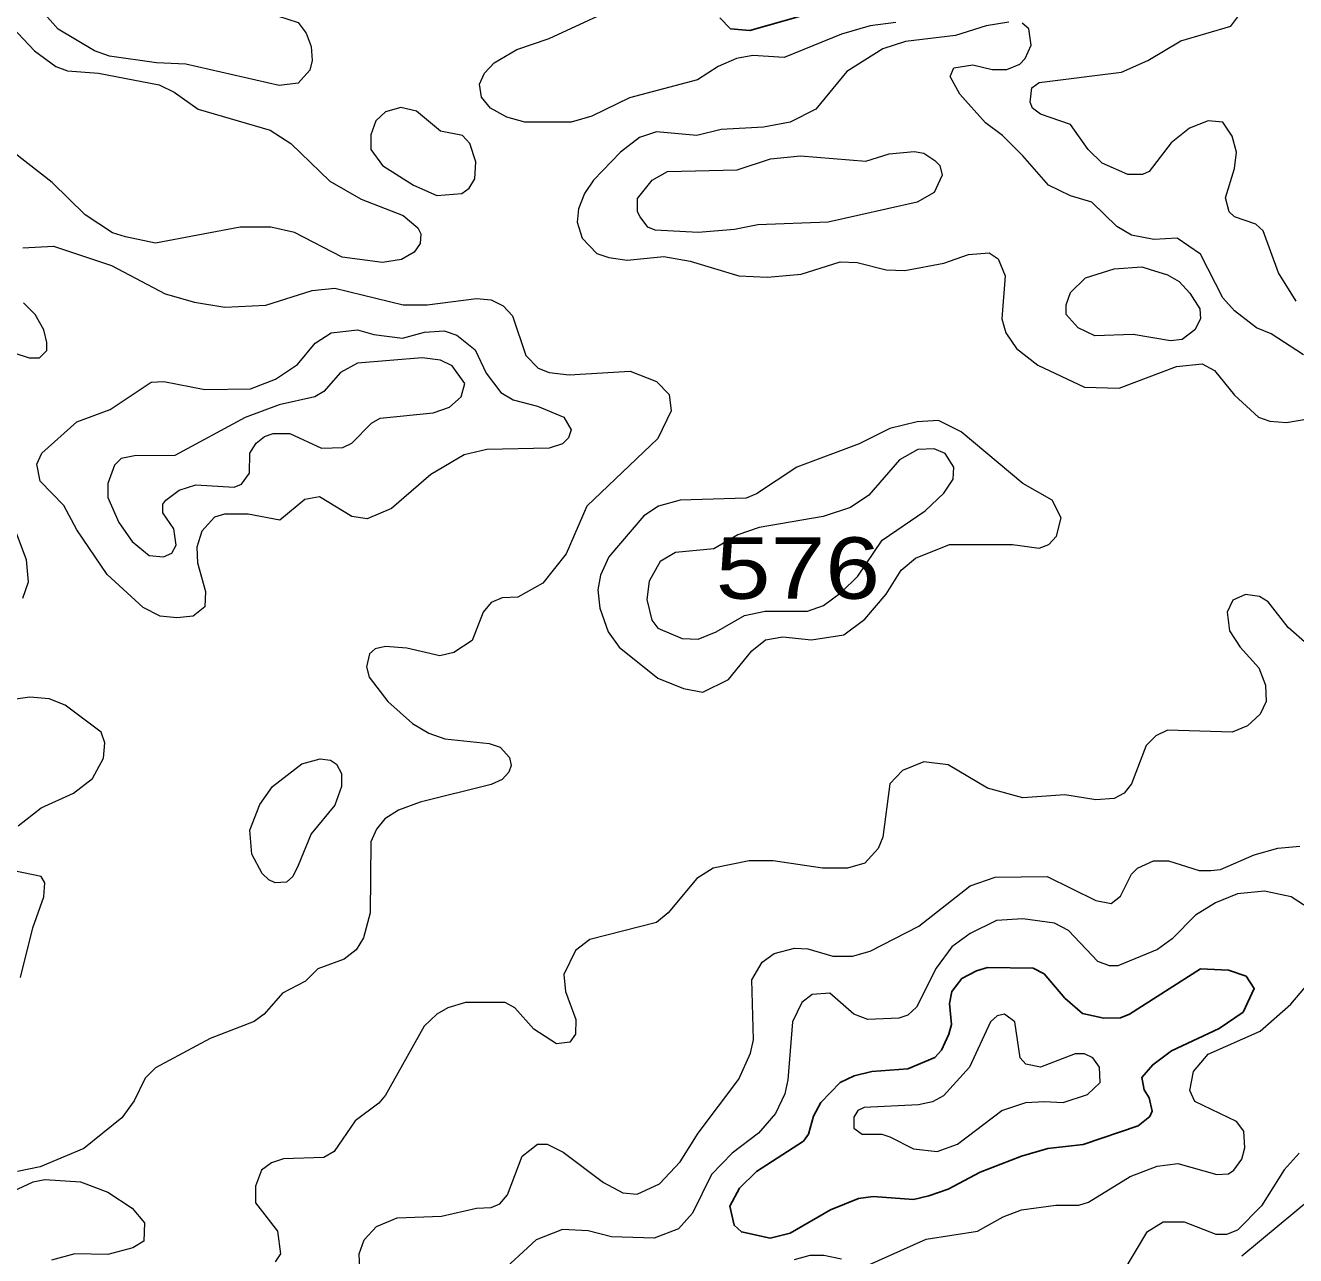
# Model space of a CAD drawing. Extents: x 577 to 602.9, y 7483.8 to 7511.6.
# Drawn here: x 585.101 to 586.756, y 7492.8 to 7494.403 of the extents above; entities that cross this region are included whole.
import ezdxf
from ezdxf.enums import TextEntityAlignment as Align

# ---------------------------------------------------------------- set-up
doc = ezdxf.new("R2010")
doc.units = 0
doc.header["$LTSCALE"] = 0.032
doc.layers.add('1', color=7, linetype='Continuous', lineweight=25)
doc.layers.add('2', color=7, linetype='Continuous', lineweight=13)
doc.layers.add('61', color=7, linetype='Continuous')

msp = doc.modelspace()

# ---------------------------------------------------------------- linework, layer by layer
at = {"layer": '1'}
msp.add_lwpolyline([(586.0064, 7494.4129), (586.0199, 7494.3986), (586.0454, 7494.3962), (586.1344, 7494.4216)], dxfattribs=at)
msp.add_lwpolyline([(586.5654, 7493.0062), (586.5591, 7493.0165), (586.5559, 7493.0324), (586.5702, 7493.0491), (586.5948, 7493.0674), (586.6569, 7493.0961), (586.6879, 7493.1175), (586.7022, 7493.1485), (586.6919, 7493.1644), (586.6688, 7493.1724), (586.6322, 7493.174), (586.54, 7493.1151), (586.5281, 7493.1104), (586.5066, 7493.1096), (586.4788, 7493.1159), (586.4557, 7493.1358), (586.4287, 7493.1676), (586.4143, 7493.1748), (586.3547, 7493.1756), (586.3404, 7493.1716), (586.3213, 7493.1613), (586.3086, 7493.1446), (586.3054, 7493.1287), (586.3078, 7493.1016), (586.3046, 7493.0889), (586.2951, 7493.0682), (586.2863, 7493.0587), (586.2513, 7493.0436), (586.2044, 7493.0404), (586.1814, 7493.0348), (586.1631, 7493.0261), (586.1376, 7492.9998), (586.1281, 7492.9823), (586.1217, 7492.9585), (586.1154, 7492.9497), (586.0541, 7492.91), (586.0319, 7492.8885), (586.0191, 7492.8647), (586.0247, 7492.84), (586.0343, 7492.8313), (586.0716, 7492.8233), (586.0979, 7492.8297), (586.1503, 7492.8599), (586.1869, 7492.875), (586.206, 7492.8774), (586.2585, 7492.8734), (586.2784, 7492.8782), (586.3038, 7492.8869), (586.3452, 7492.9092), (586.3992, 7492.9299), (586.4334, 7492.9402), (586.4795, 7492.945), (586.5511, 7492.9696), (586.5662, 7492.9816), (586.5694, 7492.9887)], close=True, dxfattribs=at)
at = {"layer": '2'}
for points in [[(585.278, 7494.455), (585.313, 7494.4661), (585.3329, 7494.4653), (585.3496, 7494.4582), (585.4029, 7494.424), (585.457, 7494.4065), (585.4673, 7494.393), (585.4737, 7494.3755), (585.4752, 7494.3572), (585.4721, 7494.3445), (585.457, 7494.3278), (585.4323, 7494.3246), (585.3106, 7494.3524), (585.2725, 7494.354), (585.2112, 7494.3628), (585.1914, 7494.3699), (585.1444, 7494.3978), (585.127, 7494.4176), (585.1206, 7494.4367), (585.1206, 7494.4502), (585.127, 7494.4677), (585.1429, 7494.4797), (585.1778, 7494.4836), (585.2542, 7494.4534)], [(585.6072, 7494.195), (585.6375, 7494.1815), (585.6701, 7494.1839), (585.6796, 7494.191), (585.6868, 7494.2029), (585.6883, 7494.2252), (585.6804, 7494.2491), (585.6709, 7494.2594), (585.6422, 7494.265), (585.6112, 7494.2912), (585.5905, 7494.296), (585.5707, 7494.2904), (585.5579, 7494.2785), (585.5516, 7494.2602), (585.5516, 7494.2411), (585.5667, 7494.2204)], [(585.9221, 7494.1361), (585.9126, 7494.1401), (585.9023, 7494.1536), (585.8991, 7494.16), (585.8991, 7494.1775), (585.9182, 7494.2014), (585.938, 7494.2125), (586.0287, 7494.2149), (586.0724, 7494.2292), (586.1114, 7494.2332), (586.1965, 7494.226), (586.2267, 7494.2355), (586.2593, 7494.2387), (586.272, 7494.2363), (586.2863, 7494.2268), (586.2927, 7494.2204), (586.2959, 7494.2077), (586.2855, 7494.1854), (586.2633, 7494.1727), (586.1472, 7494.1465), (586.0557, 7494.1433), (586.0255, 7494.1369), (585.9778, 7494.133)], [(586.5654, 7494.0853), (586.5893, 7494.0781), (586.6044, 7494.0694), (586.6187, 7494.0542), (586.6314, 7494.0336), (586.6322, 7494.0208), (586.6251, 7494.0065), (586.6084, 7493.9938), (586.5933, 7493.9922), (586.5448, 7494.0002), (586.4947, 7493.9986), (586.4732, 7494.0089), (586.4573, 7494.0264), (586.4573, 7494.0391), (586.4629, 7494.055), (586.4827, 7494.0741), (586.5201, 7494.086), (586.5559, 7494.0884)], [(585.5556, 7494.0002), (585.5929, 7493.9954), (585.6216, 7494.0034), (585.647, 7494.0049), (585.6637, 7493.9994), (585.6876, 7493.9803), (585.7019, 7493.9501), (585.721, 7493.9246), (585.7369, 7493.9151), (585.7687, 7493.9071), (585.8029, 7493.8928), (585.8124, 7493.8761), (585.8092, 7493.8658), (585.8013, 7493.8578), (585.7838, 7493.8523), (585.7027, 7493.8507), (585.6732, 7493.8435), (585.6295, 7493.8181), (585.5786, 7493.7735), (585.5468, 7493.76), (585.5269, 7493.7632), (585.4848, 7493.7887), (585.4657, 7493.7855), (585.4331, 7493.7584), (585.3917, 7493.7664), (585.3607, 7493.7664), (585.348, 7493.7624), (585.3313, 7493.7441), (585.325, 7493.7234), (585.3257, 7493.7028), (585.3361, 7493.6654), (585.3353, 7493.6455), (585.3202, 7493.6336), (585.2987, 7493.6312), (585.2772, 7493.6336), (585.255, 7493.6447), (585.2081, 7493.6877), (585.1683, 7493.7457), (585.1516, 7493.7775), (585.1206, 7493.8093), (585.1166, 7493.8316), (585.123, 7493.8459), (585.1683, 7493.8865), (585.212, 7493.9024), (585.2653, 7493.9381), (585.282, 7493.9389), (585.3353, 7493.9286), (585.3949, 7493.9294), (585.4275, 7493.9421), (585.4562, 7493.9612), (585.4792, 7493.989), (585.4999, 7494.0026), (585.5341, 7494.0065)], [(585.2437, 7493.8423), (585.2264, 7493.8387), (585.2176, 7493.83), (585.2089, 7493.8061), (585.2089, 7493.7879), (585.2232, 7493.7553), (585.2407, 7493.7306), (585.2629, 7493.7123), (585.2812, 7493.7107), (585.2924, 7493.7155), (585.2979, 7493.7258), (585.2947, 7493.7473), (585.2804, 7493.768), (585.2804, 7493.7791), (585.2844, 7493.7847), (585.3019, 7493.7974), (585.3234, 7493.8046), (585.3735, 7493.8014), (585.383, 7493.8054), (585.3933, 7493.8197), (585.3941, 7493.8459), (585.4021, 7493.8586), (585.4132, 7493.8674), (585.4244, 7493.8714), (585.4458, 7493.8714), (585.4872, 7493.8523), (585.515, 7493.8531), (585.5269, 7493.8586), (585.5524, 7493.8849), (585.5635, 7493.8912), (585.6327, 7493.8984), (585.6542, 7493.9055), (585.6693, 7493.9191), (585.674, 7493.9366), (585.6573, 7493.9596), (585.6422, 7493.9668), (585.6184, 7493.97), (585.5341, 7493.9628), (585.5118, 7493.9509), (585.4904, 7493.9262), (585.4784, 7493.9191), (585.4323, 7493.9087), (585.3878, 7493.892), (585.2963, 7493.8427)], [(586.2227, 7493.6622), (586.2426, 7493.6932), (586.2609, 7493.7091), (586.3054, 7493.7266), (586.3873, 7493.7266), (586.4223, 7493.7219), (586.435, 7493.7266), (586.4446, 7493.7378), (586.4509, 7493.7616), (586.439, 7493.7847), (586.4008, 7493.8061), (586.3205, 7493.8737), (586.2911, 7493.8881), (586.2633, 7493.8865), (586.2275, 7493.8777), (586.1877, 7493.8578), (586.1066, 7493.8276), (586.0541, 7493.7926), (586.0406, 7493.7871), (585.9547, 7493.7847), (585.9261, 7493.7767), (585.907, 7493.764), (585.8617, 7493.7107), (585.8506, 7493.6869), (585.8474, 7493.6678), (585.8498, 7493.6439), (585.8609, 7493.6129), (585.8752, 7493.593), (585.9253, 7493.5525), (585.9587, 7493.539), (585.9842, 7493.5342), (586.0176, 7493.5509), (586.0478, 7493.5883), (586.0658, 7493.6024), (586.0883, 7493.6066), (586.1257, 7493.6026), (586.1678, 7493.6089), (586.1949, 7493.6296)], [(586.1647, 7493.6646), (586.1861, 7493.6853), (586.2179, 7493.7322), (586.2736, 7493.7704), (586.2982, 7493.7934), (586.3102, 7493.8117), (586.311, 7493.8276), (586.2998, 7493.8451), (586.2855, 7493.8515), (586.2641, 7493.8507), (586.2402, 7493.8372), (586.2004, 7493.791), (586.1766, 7493.7751), (586.1408, 7493.7632), (586.0573, 7493.7489), (586.0295, 7493.7394), (585.9985, 7493.7211), (585.9484, 7493.7163), (585.9285, 7493.7044), (585.9142, 7493.6789), (585.911, 7493.6551), (585.9174, 7493.628), (585.9253, 7493.6177), (585.9571, 7493.6042), (585.9778, 7493.6034), (586.0016, 7493.6129), (586.0382, 7493.6344), (586.0653, 7493.64), (586.1203, 7493.6399), (586.1411, 7493.6471)], [(585.457, 7493.3084), (585.4498, 7493.2941), (585.4418, 7493.2869), (585.4267, 7493.2861), (585.4188, 7493.2901), (585.41, 7493.298), (585.3965, 7493.3235), (585.3941, 7493.3545), (585.4069, 7493.3879), (585.4236, 7493.4117), (585.4617, 7493.4412), (585.4856, 7493.4475), (585.4991, 7493.4459), (585.507, 7493.4404), (585.5134, 7493.4284), (585.5134, 7493.4117), (585.5047, 7493.3871), (585.4737, 7493.3497)], [(586.4287, 7493.0014), (586.4533, 7492.9998), (586.4851, 7493.0102), (586.5018, 7493.0261), (586.501, 7493.046), (586.4923, 7493.0579), (586.4811, 7493.0635), (586.4692, 7493.0635), (586.4239, 7493.046), (586.4048, 7493.0499), (586.3976, 7493.0579), (586.3905, 7493.1048), (586.377, 7493.1151), (586.3674, 7493.1128), (586.3587, 7493.1048), (586.3316, 7493.046), (586.2975, 7493.0086), (586.2831, 7493.0006), (586.2649, 7492.9967), (586.1941, 7492.9935), (586.1861, 7492.9895), (586.1806, 7492.9808), (586.1806, 7492.9664), (586.1917, 7492.9585), (586.2171, 7492.9585), (586.2275, 7492.9553), (586.2585, 7492.9394), (586.2895, 7492.9362), (586.3157, 7492.9458), (586.3738, 7492.9895), (586.4048, 7492.9998)]]:
    msp.add_lwpolyline(points, close=True, dxfattribs=at)
for points in [[(586.2354, 7494.4065), (586.202, 7494.4025), (586.1647, 7494.3914), (586.0899, 7494.3612), (586.0494, 7494.3636), (586.0279, 7494.3596), (586.004, 7494.3493), (585.977, 7494.3318), (585.8887, 7494.3087), (585.8394, 7494.2848), (585.8124, 7494.2769), (585.752, 7494.2769), (585.7289, 7494.2833), (585.7074, 7494.2952), (585.6955, 7494.3095), (585.6931, 7494.3262), (585.6995, 7494.3405), (585.7122, 7494.354), (585.7416, 7494.3715), (585.7838, 7494.3858), (585.8927, 7494.4367)], [(586.3825, 7494.4073), (586.3531, 7494.4025), (586.3134, 7494.3898), (586.2482, 7494.3819), (586.2187, 7494.3723), (586.1718, 7494.3429), (586.1313, 7494.2936), (586.0979, 7494.2769), (586.0629, 7494.2705), (586.008, 7494.2673), (585.9762, 7494.2594), (585.9237, 7494.2642), (585.9015, 7494.257), (585.8768, 7494.2379), (585.8418, 7494.2014), (585.8299, 7494.1839), (585.8219, 7494.164), (585.8203, 7494.1465), (585.8267, 7494.1258), (585.8458, 7494.1059), (585.8617, 7494.1004), (585.8856, 7494.0972), (585.9333, 7494.102), (585.9675, 7494.0956), (586.0311, 7494.0765), (586.0684, 7494.0749), (586.1122, 7494.0789), (586.1631, 7494.0948), (586.1853, 7494.094), (586.2227, 7494.0845), (586.2474, 7494.0837), (586.2982, 7494.0932), (586.3301, 7494.1043), (586.3571, 7494.1067), (586.369, 7494.0988), (586.3778, 7494.0765), (586.3738, 7494.0208), (586.3786, 7494.0026), (586.3929, 7493.9819), (586.4207, 7493.9604), (586.4811, 7493.9318), (586.5265, 7493.9302), (586.6012, 7493.9588), (586.6346, 7493.962), (586.6505, 7493.9533), (586.6768, 7493.9214), (586.7078, 7493.8928), (586.7229, 7493.8873), (586.7443, 7493.8857), (586.7722, 7493.8904)], [(586.4223, 7494.3286), (586.5296, 7494.3421), (586.5638, 7494.3572), (586.6068, 7494.3827), (586.672, 7494.4017), (586.6823, 7494.416)], [(585.0848, 7494.4001), (585.1134, 7494.3699), (585.1413, 7494.3493), (585.1564, 7494.3437), (585.1969, 7494.3405), (585.2757, 7494.3254), (585.2955, 7494.3159), (585.3265, 7494.2936), (585.4204, 7494.2666), (585.4474, 7494.2491), (585.4983, 7494.1998), (585.5389, 7494.1767), (585.5937, 7494.1552), (585.6128, 7494.1393), (585.6168, 7494.1314), (585.616, 7494.1187), (585.608, 7494.1075), (585.5913, 7494.098), (585.5667, 7494.094), (585.5142, 7494.1012), (585.4522, 7494.133), (585.4212, 7494.1401), (585.3814, 7494.1401), (585.2711, 7494.1192), (585.2318, 7494.1273), (585.2148, 7494.1327), (585.1794, 7494.156), (585.1365, 7494.1982), (585.0689, 7494.2507)], [(586.7666, 7493.9739), (586.7245, 7494.001), (586.7054, 7494.0089), (586.6768, 7494.0312), (586.6616, 7494.0479), (586.6322, 7494.1051), (586.602, 7494.1258), (586.5718, 7494.1242), (586.5424, 7494.1298), (586.5233, 7494.1409), (586.4907, 7494.1727), (586.4629, 7494.1807), (586.4342, 7494.195), (586.4008, 7494.2332), (586.3746, 7494.2594), (586.3523, 7494.2761), (586.3189, 7494.3135), (586.3062, 7494.3365), (586.311, 7494.3477), (586.3356, 7494.3516), (586.3611, 7494.3453), (586.3802, 7494.3453), (586.3969, 7494.3524), (586.404, 7494.3596), (586.412, 7494.3771), (586.4088, 7494.3986), (586.4, 7494.4057)], [(586.7571, 7494.0439), (586.734, 7494.0805), (586.7141, 7494.1354), (586.7046, 7494.1441), (586.6768, 7494.1536), (586.6696, 7494.16), (586.6648, 7494.1783), (586.6768, 7494.2165), (586.6791, 7494.2379), (586.6736, 7494.2586), (586.6616, 7494.2769), (586.6426, 7494.2785), (586.6179, 7494.2689), (586.5941, 7494.2499), (586.5654, 7494.2125), (586.5567, 7494.2085), (586.5376, 7494.2085), (586.5042, 7494.2236), (586.4859, 7494.2411), (586.4629, 7494.2737), (586.4239, 7494.2872), (586.4135, 7494.2952), (586.4104, 7494.3031), (586.4128, 7494.3214), (586.4223, 7494.3286)], [(585.0983, 7494.1131), (585.1381, 7494.1155), (585.2136, 7494.09), (585.2836, 7494.0534), (585.3218, 7494.0423), (585.3615, 7494.036), (585.4148, 7494.0383), (585.4752, 7494.0574), (585.5047, 7494.0606)], [(585.5047, 7494.0606), (585.5937, 7494.0391), (585.6247, 7494.0391), (585.6891, 7494.0471), (585.7082, 7494.0455), (585.7241, 7494.0375), (585.7361, 7494.0248), (585.7536, 7493.9731), (585.7695, 7493.9564), (585.7838, 7493.9509), (585.81, 7493.9477), (585.8895, 7493.9525), (585.9237, 7493.9389), (585.9404, 7493.9222), (585.9428, 7493.9008), (585.9253, 7493.865), (585.8331, 7493.7767), (585.806, 7493.7147), (585.7758, 7493.6765), (585.7432, 7493.6582), (585.7225, 7493.6574), (585.7082, 7493.6511), (585.6979, 7493.6384), (585.6836, 7493.6018), (585.6597, 7493.5859), (585.6414, 7493.5819), (585.5985, 7493.5915), (585.5707, 7493.5938), (585.5571, 7493.5907), (585.55, 7493.5843), (585.546, 7493.5676), (585.5492, 7493.5541), (585.5738, 7493.5223), (585.6057, 7493.4936), (585.6271, 7493.4809), (585.6478, 7493.4738), (585.7058, 7493.4674), (585.7202, 7493.4626), (585.7321, 7493.4491), (585.7345, 7493.4388), (585.7313, 7493.43), (585.7225, 7493.4205), (585.7082, 7493.4141), (585.616, 7493.3911), (585.5874, 7493.3807), (585.5699, 7493.3696), (585.5587, 7493.3561), (585.5516, 7493.3394), (585.5508, 7493.2471), (585.542, 7493.2145), (585.5325, 7493.1986), (585.5166, 7493.1867), (585.4824, 7493.174), (585.4665, 7493.1581), (585.4363, 7493.1422), (585.4124, 7493.1151), (585.3997, 7493.1056), (585.3424, 7493.0833), (585.2709, 7493.0452), (585.2574, 7493.0316), (585.2431, 7493.0022), (585.2271, 7492.98), (585.1778, 7492.9402), (585.1206, 7492.9163), (585.0912, 7492.91)], [(585.0864, 7493.9763), (585.1063, 7493.97), (585.1198, 7493.97), (585.1293, 7493.9795), (585.1293, 7493.9898), (585.1254, 7494.0065), (585.1142, 7494.0264), (585.0991, 7494.0415)], [(585.0983, 7493.6567), (585.1055, 7493.6781), (585.1031, 7493.7068), (585.0697, 7493.7958)], [(586.7714, 7493.597), (586.7467, 7493.6185), (586.7205, 7493.6519), (586.7094, 7493.659), (586.6911, 7493.6614), (586.6744, 7493.6543), (586.6672, 7493.6384), (586.6704, 7493.6145), (586.6839, 7493.593), (586.7086, 7493.566), (586.7173, 7493.5437), (586.7181, 7493.5223), (586.7102, 7493.5056), (586.6935, 7493.4905), (586.6736, 7493.4825), (586.5893, 7493.4849), (586.5742, 7493.4777), (586.5615, 7493.465), (586.5424, 7493.4149), (586.5328, 7493.403), (586.5201, 7493.3958), (586.4962, 7493.3942), (586.4557, 7493.4006), (586.4008, 7493.3966), (586.3547, 7493.4094), (586.3038, 7493.4396), (586.272, 7493.4435), (586.2442, 7493.4324), (586.2275, 7493.4149), (586.2187, 7493.3457), (586.2124, 7493.3306), (586.1949, 7493.3115), (586.1726, 7493.3052), (586.14, 7493.3052), (586.0756, 7493.3147), (586.0446, 7493.3147), (585.9977, 7493.3052), (585.9762, 7493.2917), (585.9388, 7493.2471), (585.9237, 7493.2344), (585.837, 7493.2122), (585.818, 7493.1978), (585.8029, 7493.1668), (585.8052, 7493.1446), (585.8188, 7493.108), (585.818, 7493.0889), (585.8108, 7493.0786), (585.7933, 7493.0762), (585.7639, 7493.0953), (585.7392, 7493.1231), (585.7265, 7493.1302), (585.6748, 7493.1302), (585.6518, 7493.1231), (585.6375, 7493.1151), (585.6208, 7493.0992), (585.5707, 7493.0094), (585.5619, 7492.999), (585.5309, 7492.976), (585.5039, 7492.9362), (585.4904, 7492.9283), (585.4379, 7492.9267), (585.422, 7492.9211), (585.4092, 7492.9116), (585.4013, 7492.8909), (585.4013, 7492.8694), (585.4299, 7492.8321), (585.4339, 7492.8026), (585.4267, 7492.7923)], [(585.092, 7493.3601), (585.1222, 7493.3839), (585.1643, 7493.403), (585.189, 7493.4221), (585.2033, 7493.4483), (585.2049, 7493.4682), (585.2001, 7493.4825), (585.1532, 7493.5175), (585.1325, 7493.5255), (585.1071, 7493.5278), (585.018, 7493.5151)], [(586.365, 7493.2933), (586.4326, 7493.2941), (586.4962, 7493.263), (586.5161, 7493.2591), (586.5281, 7493.2686), (586.5424, 7493.2972), (586.5503, 7493.3052), (586.571, 7493.3147), (586.5909, 7493.3147), (586.6306, 7493.302), (586.6457, 7493.302), (586.6585, 7493.3036), (586.7022, 7493.3227), (586.7332, 7493.3314), (586.7618, 7493.3338)], [(585.0951, 7493.1629), (585.1111, 7493.2273), (585.1254, 7493.2678), (585.127, 7493.2861), (585.1222, 7493.2941), (585.061, 7493.3068)], [(585.5373, 7492.782), (585.5365, 7492.8026), (585.5428, 7492.8209), (585.5587, 7492.8384), (585.5858, 7492.8496), (585.6438, 7492.8519), (585.6891, 7492.8623), (585.7082, 7492.8631), (585.7194, 7492.8678), (585.7297, 7492.8798), (585.7488, 7492.9299), (585.7687, 7492.9458), (585.7814, 7492.9458), (585.8021, 7492.9354), (585.8545, 7492.8957), (585.88, 7492.8822), (585.8983, 7492.8806), (585.9277, 7492.8941), (585.9547, 7492.9227), (585.9778, 7492.9601), (586.0311, 7493.0301), (586.0462, 7493.0642), (586.0502, 7493.0817), (586.0478, 7493.1597), (586.0613, 7493.1827), (586.0772, 7493.1939), (586.1034, 7493.201), (586.1209, 7493.2002), (586.1535, 7493.1907), (586.179, 7493.1907), (586.202, 7493.197), (586.2656, 7493.2296), (586.3324, 7493.2821), (586.365, 7493.2933)], [(586.7754, 7493.2519), (586.7507, 7493.2678), (586.7157, 7493.275), (586.6807, 7493.2718), (586.6521, 7493.2599), (586.6259, 7493.244), (586.5956, 7493.2129), (586.5766, 7493.1994), (586.5249, 7493.178), (586.5137, 7493.178), (586.4986, 7493.1835), (586.4605, 7493.2241), (586.4422, 7493.2336), (586.4008, 7493.2392), (586.3666, 7493.2368), (586.3324, 7493.2201), (586.3086, 7493.2026), (586.2879, 7493.1748), (586.2625, 7493.1239), (586.2513, 7493.1135), (586.2394, 7493.1096), (586.1989, 7493.108), (586.1806, 7493.1151), (586.1496, 7493.1422), (586.1265, 7493.1406), (586.113, 7493.1302), (586.101, 7493.1048), (586.0947, 7493.0293), (586.0907, 7493.011), (586.0788, 7492.9855), (586.0565, 7492.9601), (586.0223, 7492.9338), (585.9953, 7492.906), (585.9706, 7492.8559), (585.9523, 7492.8352), (585.9205, 7492.8233), (585.8649, 7492.8249), (585.8347, 7492.8329), (585.8013, 7492.8344), (585.7671, 7492.8209), (585.717, 7492.7748)], [(586.1965, 7492.7867), (586.2752, 7492.8217), (586.342, 7492.8321), (586.3754, 7492.8511), (586.3992, 7492.8599), (586.4438, 7492.8662), (586.474, 7492.8662), (586.4867, 7492.8702), (586.5408, 7492.9036), (586.5758, 7492.9171), (586.6028, 7492.9203), (586.6537, 7492.906), (586.6688, 7492.9068), (586.676, 7492.9116), (586.6863, 7492.9259), (586.6903, 7492.941), (586.6887, 7492.9625), (586.6791, 7492.9752), (586.6251, 7493.0014), (586.6187, 7493.0157), (586.6235, 7493.0404), (586.6426, 7493.0627), (586.7102, 7493.0929), (586.7499, 7493.1279), (586.7793, 7493.1621)], [(586.761, 7492.9338), (586.7412, 7492.9124)], [(586.7412, 7492.9124), (586.7117, 7492.8655), (586.6807, 7492.8336), (586.6664, 7492.8281), (586.6529, 7492.8281), (586.6115, 7492.844), (586.5837, 7492.844), (586.5622, 7492.8305), (586.5312, 7492.7788)], [(586.6863, 7492.8003), (586.7785, 7492.8766), (586.8247, 7492.8973), (586.8827, 7492.9124), (586.9089, 7492.9163), (586.9455, 7492.9163), (587.025, 7492.8973), (587.0473, 7492.8973), (587.0918, 7492.8845), (587.1833, 7492.8329), (587.2517, 7492.8336), (587.2668, 7492.8233), (587.2914, 7492.7939)], [(584.7826, 7492.7637), (584.8677, 7492.8018), (584.8916, 7492.809), (584.9631, 7492.8472), (585.0395, 7492.8631), (585.1118, 7492.8965), (585.127, 7492.8996), (585.1731, 7492.8965), (585.2089, 7492.8829), (585.2407, 7492.8623), (585.2566, 7492.8432), (585.2558, 7492.8193), (585.2415, 7492.8106), (585.2089, 7492.8018), (585.1659, 7492.8026), (585.1357, 7492.7947)], [(586.1034, 7492.7955), (586.1241, 7492.801), (586.1416, 7492.801), (586.1647, 7492.7963)]]:
    msp.add_lwpolyline(points, dxfattribs=at)

# ---------------------------------------------------------------- texts
at = {"layer": '61', "width": 1.2}
msp.add_text('576', height=0.08, dxfattribs=at).set_placement((586.1079, 7493.6561), align=Align.CENTER)

doc.saveas('drawing.dxf')
